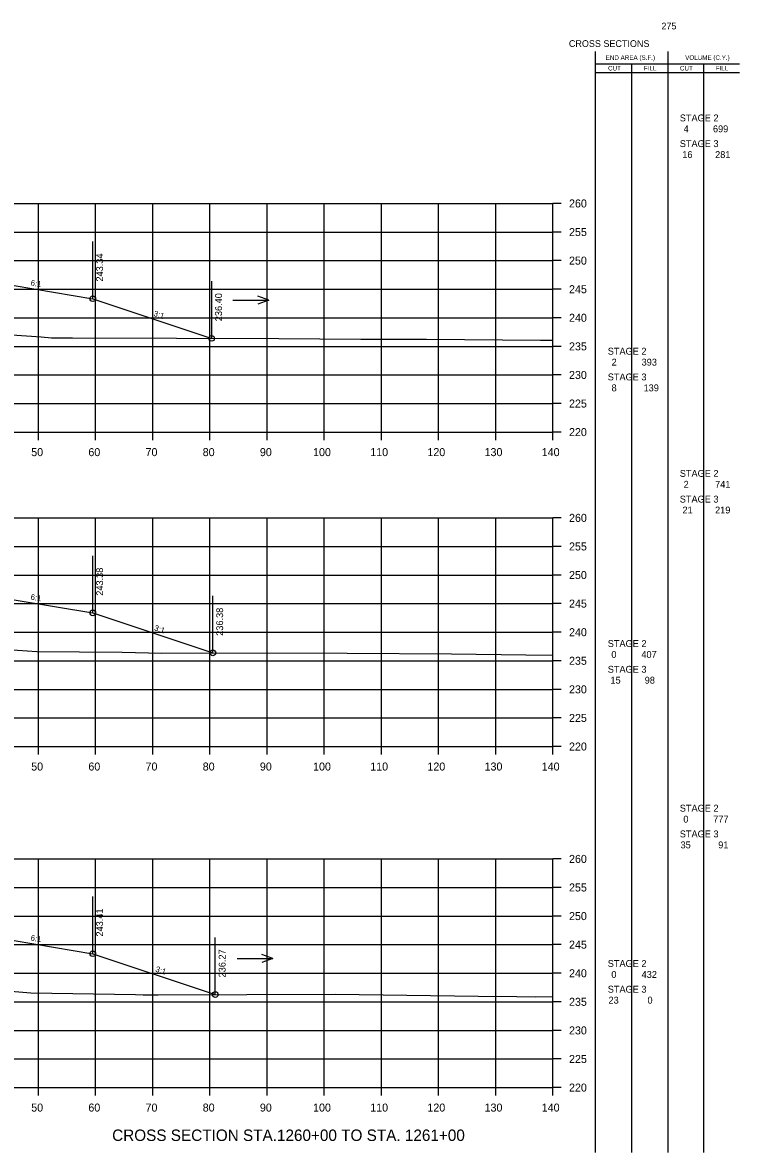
# Model space of a CAD drawing. Extents: x 1342547 to 1344156, y -1532351 to -1517216.
# Drawn here: x 1342750.1 to 1342875.5, y -1525733.7 to -1525536 of the extents above; entities that cross this region are included whole.
import ezdxf

# ---------------------------------------------------------------- set-up
doc = ezdxf.new("R2010")
doc.units = 0
for name, color, linetype in [('Level 2', 7, 'Continuous'), ('R_Axis', 7, 'Continuous'), ('R_Axis Annot', 7, 'Continuous'), ('R_Border Notes', 7, 'Continuous'), ('R_Draft', 7, 'Continuous'), ('R_Exist Surface', 7, 'Continuous'), ('R_Fin Surface', 7, 'Continuous'), ('R_Grid', 7, 'Continuous'), ('R_No Plot', 7, 'Continuous'), ('R_Water', 7, 'Continuous'), ('R_Xsect Elev', 7, 'Continuous'), ('R_Xsect Slope', 7, 'Continuous')]:
    doc.layers.add(name, color=color, linetype=linetype)

msp = doc.modelspace()

# ---------------------------------------------------------------- linework, layer by layer
at = {"layer": 'Level 2'}
for p, q in [((1342850.33, -1525733.67), (1342850.32, -1525541.07)), ((1342862.99, -1525733.67), (1342862.99, -1525541.07)), ((1342850.32, -1525543.23), (1342863.59, -1525543.23)), ((1342856.66, -1525733.67), (1342856.66, -1525543.23)), ((1342863.59, -1525543.23), (1342875.48, -1525543.23)), ((1342869.23, -1525733.67), (1342869.23, -1525543.23)), ((1342850.32, -1525544.79), (1342863.59, -1525544.79)), ((1342863.59, -1525544.79), (1342875.48, -1525544.79))]:
    msp.add_line(p, q, dxfattribs=at)
at = {"layer": 'R_Axis'}
for p, q in [((1342842.87, -1525607.67), (1342842.87, -1525567.67)), ((1342844.27, -1525567.67), (1342842.87, -1525567.67)), ((1342844.27, -1525572.67), (1342842.87, -1525572.67)), ((1342844.27, -1525577.67), (1342842.87, -1525577.67)), ((1342844.27, -1525582.67), (1342842.87, -1525582.67)), ((1342844.27, -1525587.67), (1342842.87, -1525587.67)), ((1342844.27, -1525592.67), (1342842.87, -1525592.67)), ((1342844.27, -1525597.67), (1342842.87, -1525597.67)), ((1342844.27, -1525602.67), (1342842.87, -1525602.67)), ((1342562.87, -1525607.67), (1342842.87, -1525607.67)), ((1342752.87, -1525609.07), (1342752.87, -1525607.67)), ((1342762.87, -1525609.07), (1342762.87, -1525607.67)), ((1342772.87, -1525609.07), (1342772.87, -1525607.67)), ((1342782.87, -1525609.07), (1342782.87, -1525607.67)), ((1342792.87, -1525609.07), (1342792.87, -1525607.67)), ((1342802.87, -1525609.07), (1342802.87, -1525607.67)), ((1342812.87, -1525609.07), (1342812.87, -1525607.67)), ((1342822.87, -1525609.07), (1342822.87, -1525607.67)), ((1342832.87, -1525609.07), (1342832.87, -1525607.67)), ((1342842.87, -1525609.07), (1342842.87, -1525607.67)), ((1342844.27, -1525607.67), (1342842.87, -1525607.67)), ((1342842.87, -1525662.67), (1342842.87, -1525622.67)), ((1342844.27, -1525622.67), (1342842.87, -1525622.67)), ((1342844.27, -1525627.67), (1342842.87, -1525627.67)), ((1342844.27, -1525632.67), (1342842.87, -1525632.67)), ((1342844.27, -1525637.67), (1342842.87, -1525637.67)), ((1342844.27, -1525642.67), (1342842.87, -1525642.67)), ((1342844.27, -1525647.67), (1342842.87, -1525647.67)), ((1342844.27, -1525652.67), (1342842.87, -1525652.67)), ((1342844.27, -1525657.67), (1342842.87, -1525657.67)), ((1342562.87, -1525662.67), (1342842.87, -1525662.67)), ((1342752.87, -1525664.07), (1342752.87, -1525662.67)), ((1342762.87, -1525664.07), (1342762.87, -1525662.67)), ((1342772.87, -1525664.07), (1342772.87, -1525662.67)), ((1342782.87, -1525664.07), (1342782.87, -1525662.67)), ((1342792.87, -1525664.07), (1342792.87, -1525662.67)), ((1342802.87, -1525664.07), (1342802.87, -1525662.67)), ((1342812.87, -1525664.07), (1342812.87, -1525662.67)), ((1342822.87, -1525664.07), (1342822.87, -1525662.67)), ((1342832.87, -1525664.07), (1342832.87, -1525662.67)), ((1342842.87, -1525664.07), (1342842.87, -1525662.67)), ((1342844.27, -1525662.67), (1342842.87, -1525662.67)), ((1342842.87, -1525722.33), (1342842.87, -1525682.33)), ((1342844.27, -1525682.33), (1342842.87, -1525682.33)), ((1342844.27, -1525687.33), (1342842.87, -1525687.33)), ((1342844.27, -1525692.33), (1342842.87, -1525692.33)), ((1342844.27, -1525697.33), (1342842.87, -1525697.33)), ((1342844.27, -1525702.33), (1342842.87, -1525702.33)), ((1342844.27, -1525707.33), (1342842.87, -1525707.33)), ((1342844.27, -1525712.33), (1342842.87, -1525712.33)), ((1342844.27, -1525717.33), (1342842.87, -1525717.33)), ((1342562.87, -1525722.33), (1342842.87, -1525722.33)), ((1342752.87, -1525723.73), (1342752.87, -1525722.33)), ((1342762.87, -1525723.73), (1342762.87, -1525722.33)), ((1342772.87, -1525723.73), (1342772.87, -1525722.33)), ((1342782.87, -1525723.73), (1342782.87, -1525722.33)), ((1342792.87, -1525723.73), (1342792.87, -1525722.33)), ((1342802.87, -1525723.73), (1342802.87, -1525722.33)), ((1342812.87, -1525723.73), (1342812.87, -1525722.33)), ((1342822.87, -1525723.73), (1342822.87, -1525722.33)), ((1342832.87, -1525723.73), (1342832.87, -1525722.33)), ((1342842.87, -1525723.73), (1342842.87, -1525722.33)), ((1342844.27, -1525722.33), (1342842.87, -1525722.33))]:
    msp.add_line(p, q, dxfattribs=at)
at = {"layer": 'R_Exist Surface'}
for points in [[(1342748.24, -1525590.68), (1342753.37, -1525591.03), (1342755.14, -1525591.15), (1342758.85, -1525591.18), (1342777.02, -1525591.26), (1342794.91, -1525591.28), (1342809.27, -1525591.39), (1342820.77, -1525591.41), (1342840.69, -1525591.59), (1342842.87, -1525591.6)], [(1342747.49, -1525645.7), (1342752.56, -1525646.04), (1342767.49, -1525646.19), (1342774.44, -1525646.31), (1342781.41, -1525646.29), (1342806.88, -1525646.32), (1342825.14, -1525646.48), (1342838.14, -1525646.65), (1342842.87, -1525646.66)], [(1342747.35, -1525705.43), (1342751.51, -1525705.74), (1342769.82, -1525706.06), (1342771.18, -1525706.08), (1342771.89, -1525706.09), (1342773.83, -1525706.09), (1342804.84, -1525705.99), (1342829.81, -1525706.34), (1342836.53, -1525706.42), (1342839.77, -1525706.43), (1342842.87, -1525706.38)]]:
    msp.add_lwpolyline(points, dxfattribs=at)
at = {"layer": 'R_Fin Surface'}
for points in [[(1342612.36, -1525593.42), (1342614.23, -1525594.04), (1342643.37, -1525584.33), (1342657.09, -1525582.04), (1342665.37, -1525580.66), (1342671.37, -1525580.42), (1342673.37, -1525580.38), (1342702.87, -1525579.79), (1342732.37, -1525580.38), (1342734.37, -1525580.42), (1342740.37, -1525580.66), (1342748.64, -1525582.04), (1342762.37, -1525584.33), (1342783.17, -1525591.27)], [(1342608.75, -1525647.55), (1342613.68, -1525649.19), (1342643.37, -1525639.29), (1342657.09, -1525637.01), (1342665.37, -1525635.63), (1342671.37, -1525635.39), (1342673.37, -1525635.35), (1342702.87, -1525634.76), (1342732.37, -1525635.35), (1342734.37, -1525635.39), (1342740.37, -1525635.63), (1342748.64, -1525637.01), (1342762.37, -1525639.29), (1342783.37, -1525646.3)], [(1342671.37, -1525695.01), (1342702.87, -1525694.38), (1342732.37, -1525694.97), (1342734.37, -1525695.01), (1342740.37, -1525695.25), (1342748.64, -1525696.63), (1342762.37, -1525698.91), (1342783.8, -1525706.06)]]:
    msp.add_lwpolyline(points, dxfattribs=at)
at = {"layer": 'R_Grid'}
for p, q in [((1342562.87, -1525567.67), (1342842.87, -1525567.67)), ((1342752.87, -1525607.67), (1342752.87, -1525567.67)), ((1342762.87, -1525607.67), (1342762.87, -1525567.67)), ((1342772.87, -1525607.67), (1342772.87, -1525567.67)), ((1342782.87, -1525607.67), (1342782.87, -1525567.67)), ((1342792.87, -1525607.67), (1342792.87, -1525567.67)), ((1342802.87, -1525607.67), (1342802.87, -1525567.67)), ((1342812.87, -1525607.67), (1342812.87, -1525567.67)), ((1342822.87, -1525607.67), (1342822.87, -1525567.67)), ((1342832.87, -1525607.67), (1342832.87, -1525567.67)), ((1342842.87, -1525607.67), (1342842.87, -1525567.67)), ((1342562.87, -1525572.67), (1342842.87, -1525572.67)), ((1342562.87, -1525577.67), (1342842.87, -1525577.67)), ((1342562.87, -1525582.67), (1342842.87, -1525582.67)), ((1342562.87, -1525587.67), (1342842.87, -1525587.67)), ((1342562.87, -1525592.67), (1342842.87, -1525592.67)), ((1342562.87, -1525597.67), (1342842.87, -1525597.67)), ((1342562.87, -1525602.67), (1342842.87, -1525602.67)), ((1342562.87, -1525607.67), (1342842.87, -1525607.67)), ((1342562.87, -1525622.67), (1342842.87, -1525622.67)), ((1342752.87, -1525662.67), (1342752.87, -1525622.67)), ((1342762.87, -1525662.67), (1342762.87, -1525622.67)), ((1342772.87, -1525662.67), (1342772.87, -1525622.67)), ((1342782.87, -1525662.67), (1342782.87, -1525622.67)), ((1342792.87, -1525662.67), (1342792.87, -1525622.67)), ((1342802.87, -1525662.67), (1342802.87, -1525622.67)), ((1342812.87, -1525662.67), (1342812.87, -1525622.67)), ((1342822.87, -1525662.67), (1342822.87, -1525622.67)), ((1342832.87, -1525662.67), (1342832.87, -1525622.67)), ((1342842.87, -1525662.67), (1342842.87, -1525622.67)), ((1342562.87, -1525627.67), (1342842.87, -1525627.67)), ((1342562.87, -1525632.67), (1342842.87, -1525632.67)), ((1342562.87, -1525637.67), (1342842.87, -1525637.67)), ((1342562.87, -1525642.67), (1342842.87, -1525642.67)), ((1342562.87, -1525647.67), (1342842.87, -1525647.67)), ((1342562.87, -1525652.67), (1342842.87, -1525652.67)), ((1342562.87, -1525657.67), (1342842.87, -1525657.67)), ((1342562.87, -1525662.67), (1342842.87, -1525662.67)), ((1342562.87, -1525682.33), (1342842.87, -1525682.33)), ((1342752.87, -1525722.33), (1342752.87, -1525682.33)), ((1342762.87, -1525722.33), (1342762.87, -1525682.33)), ((1342772.87, -1525722.33), (1342772.87, -1525682.33)), ((1342782.87, -1525722.33), (1342782.87, -1525682.33)), ((1342792.87, -1525722.33), (1342792.87, -1525682.33)), ((1342802.87, -1525722.33), (1342802.87, -1525682.33)), ((1342812.87, -1525722.33), (1342812.87, -1525682.33)), ((1342822.87, -1525722.33), (1342822.87, -1525682.33)), ((1342832.87, -1525722.33), (1342832.87, -1525682.33)), ((1342842.87, -1525722.33), (1342842.87, -1525682.33)), ((1342562.87, -1525687.33), (1342842.87, -1525687.33)), ((1342562.87, -1525692.33), (1342842.87, -1525692.33)), ((1342562.87, -1525697.33), (1342842.87, -1525697.33)), ((1342562.87, -1525702.33), (1342842.87, -1525702.33)), ((1342562.87, -1525707.33), (1342842.87, -1525707.33)), ((1342562.87, -1525712.33), (1342842.87, -1525712.33)), ((1342562.87, -1525717.33), (1342842.87, -1525717.33)), ((1342562.87, -1525722.33), (1342842.87, -1525722.33))]:
    msp.add_line(p, q, dxfattribs=at)
at = {"layer": 'R_No Plot'}
for centre in [(1342762.37, -1525584.33), (1342783.17, -1525591.27), (1342762.37, -1525639.29), (1342783.37, -1525646.3), (1342762.37, -1525698.91), (1342783.8, -1525706.06)]:
    msp.add_circle(centre, 0.5, dxfattribs=at)
at = {"layer": 'R_Water'}
for p, q in [((1342786.89, -1525584.61), (1342793.17, -1525584.61)), ((1342793.17, -1525584.61), (1342791.25, -1525583.91)), ((1342793.17, -1525584.61), (1342791.25, -1525585.31)), ((1342793.89, -1525699.78), (1342791.97, -1525699.08)), ((1342787.6, -1525699.78), (1342793.89, -1525699.78)), ((1342793.89, -1525699.78), (1342791.97, -1525700.48))]:
    msp.add_line(p, q, dxfattribs=at)
at = {"layer": 'R_Xsect Elev'}
for p, q in [((1342762.37, -1525584.33), (1342762.37, -1525574.33)), ((1342783.17, -1525591.27), (1342783.17, -1525581.27)), ((1342762.37, -1525639.29), (1342762.37, -1525629.29)), ((1342783.37, -1525646.3), (1342783.37, -1525636.3)), ((1342762.37, -1525698.91), (1342762.37, -1525688.91)), ((1342783.8, -1525706.06), (1342783.8, -1525696.06))]:
    msp.add_line(p, q, dxfattribs=at)

# ---------------------------------------------------------------- texts
at = {"layer": 'Level 2'}
for s, height, p in [('END AREA (S.F.)', 0.7937, (1342852.08, -1525542.55)), ('VOLUME (C.Y.)', 0.7937, (1342865.99, -1525542.55)), ('CUT', 0.794, (1342852.5, -1525544.41)), ('FILL', 0.794, (1342858.76, -1525544.41)), ('CUT', 0.794, (1342865.07, -1525544.41)), ('FILL', 0.794, (1342871.33, -1525544.41)), (' STAGE 2 ', 1.2, (1342864.6, -1525553.31)), ('4', 1.2, (1342865.72, -1525555.22)), ('699', 1.2, (1342870.85, -1525555.22)), (' STAGE 3 ', 1.2, (1342864.6, -1525557.81)), ('16', 1.2, (1342865.49, -1525559.72)), ('281', 1.2, (1342871.23, -1525559.72)), (' STAGE 2 ', 1.2, (1342852, -1525594.12)), ('2', 1.2, (1342853.12, -1525596.03)), ('393', 1.2, (1342858.37, -1525596.03)), (' STAGE 3 ', 1.2, (1342852, -1525598.62)), ('8', 1.2, (1342853.12, -1525600.53)), ('139', 1.2, (1342858.71, -1525600.53)), (' STAGE 2 ', 1.2, (1342864.6, -1525615.49)), ('2', 1.2, (1342865.72, -1525617.4)), ('741', 1.2, (1342871.23, -1525617.4)), (' STAGE 3 ', 1.2, (1342864.6, -1525619.99)), ('21', 1.2, (1342865.52, -1525621.9)), ('219', 1.2, (1342871.22, -1525621.9)), (' STAGE 2 ', 1.2, (1342852, -1525645.26)), ('0', 1.2, (1342853.07, -1525647.17)), ('407', 1.2, (1342858.33, -1525647.17)), (' STAGE 3 ', 1.2, (1342852, -1525649.76)), ('15', 1.2, (1342852.92, -1525651.67)), ('98', 1.2, (1342858.91, -1525651.67)), (' STAGE 2 ', 1.2, (1342864.6, -1525674.06)), ('0', 1.2, (1342865.67, -1525675.98)), ('777', 1.2, (1342870.89, -1525675.98)), (' STAGE 3 ', 1.2, (1342864.6, -1525678.56)), ('35', 1.2, (1342865.18, -1525680.48)), ('91', 1.2, (1342871.77, -1525680.48)), (' STAGE 2 ', 1.2, (1342852, -1525701.23)), ('0', 1.2, (1342853.07, -1525703.14)), ('432', 1.2, (1342858.37, -1525703.14)), (' STAGE 3 ', 1.2, (1342852, -1525705.73)), ('23', 1.2, (1342852.58, -1525707.64)), ('0', 1.2, (1342859.4, -1525707.64))]:
    msp.add_text(s, height=height, dxfattribs=at).set_placement(p)
at = {"layer": 'R_Axis Annot'}
for s, p in [('260', (1342845.67, -1525568.37)), ('255', (1342845.67, -1525573.37)), ('250', (1342845.67, -1525578.37)), ('245', (1342845.67, -1525583.37)), ('240', (1342845.67, -1525588.37)), ('235', (1342845.67, -1525593.37)), ('230', (1342845.67, -1525598.37)), ('225', (1342845.67, -1525603.37)), ('220', (1342845.67, -1525608.37)), ('50', (1342751.6, -1525611.87)), ('60', (1342761.6, -1525611.87)), ('70', (1342771.6, -1525611.87)), ('80', (1342781.6, -1525611.87)), ('90', (1342791.6, -1525611.87)), ('100', (1342800.9, -1525611.87)), ('110', (1342810.9, -1525611.87)), ('120', (1342820.9, -1525611.87)), ('130', (1342830.9, -1525611.87)), ('140', (1342840.9, -1525611.87)), ('260', (1342845.67, -1525623.37)), ('255', (1342845.67, -1525628.37)), ('250', (1342845.67, -1525633.37)), ('245', (1342845.67, -1525638.37)), ('240', (1342845.67, -1525643.37)), ('235', (1342845.67, -1525648.37)), ('230', (1342845.67, -1525653.37)), ('225', (1342845.67, -1525658.37)), ('220', (1342845.67, -1525663.37)), ('50', (1342751.6, -1525666.87)), ('60', (1342761.6, -1525666.87)), ('70', (1342771.6, -1525666.87)), ('80', (1342781.6, -1525666.87)), ('90', (1342791.6, -1525666.87)), ('100', (1342800.9, -1525666.87)), ('110', (1342810.9, -1525666.87)), ('120', (1342820.9, -1525666.87)), ('130', (1342830.9, -1525666.87)), ('140', (1342840.9, -1525666.87)), ('260', (1342845.67, -1525683.03)), ('255', (1342845.67, -1525688.03)), ('250', (1342845.67, -1525693.03)), ('245', (1342845.67, -1525698.03)), ('240', (1342845.67, -1525703.03)), ('235', (1342845.67, -1525708.03)), ('230', (1342845.67, -1525713.03)), ('225', (1342845.67, -1525718.03)), ('220', (1342845.67, -1525723.03)), ('50', (1342751.6, -1525726.53)), ('60', (1342761.6, -1525726.53)), ('70', (1342771.6, -1525726.53)), ('80', (1342781.6, -1525726.53)), ('90', (1342791.6, -1525726.53)), ('100', (1342800.9, -1525726.53)), ('110', (1342810.9, -1525726.53)), ('120', (1342820.9, -1525726.53)), ('130', (1342830.9, -1525726.53)), ('140', (1342840.9, -1525726.53))]:
    msp.add_text(s, height=1.4, dxfattribs=at).set_placement(p)
at = {"layer": 'R_Border Notes'}
for s, height, p in [('275', 1.178, (1342861.83, -1525537.23)), ('CROSS SECTIONS', 1.1775, (1342845.65, -1525540.29))]:
    msp.add_text(s, height=height, dxfattribs=at).set_placement(p)
at = {"layer": 'R_Draft'}
msp.add_text('CROSS SECTION STA.1260+00 TO STA. 1261+00', height=2, dxfattribs=at).set_placement((1342765.76, -1525731.67))
at = {"layer": 'R_Xsect Elev'}
for s, p in [('243.34', (1342764.17, -1525581.33)), ('236.40', (1342784.97, -1525588.27)), ('243.38', (1342764.17, -1525636.29)), ('236.38', (1342785.17, -1525643.3)), ('243.41', (1342764.17, -1525695.91)), ('236.27', (1342785.6, -1525703.06))]:
    msp.add_text(s, height=1.2, rotation=90, dxfattribs=at).set_placement(p)
at = {"layer": 'R_Xsect Slope'}
for s, rotation, p in [('6:1', 350.5377, (1342751.45, -1525582)), ('3:1', 341.5651, (1342772.93, -1525587.32)), ('6:1', 350.5377, (1342751.45, -1525636.97)), ('3:1', 341.5651, (1342773.03, -1525642.32)), ('6:1', 350.5377, (1342751.45, -1525696.59)), ('3:1', 341.5651, (1342773.24, -1525702.01))]:
    msp.add_text(s, height=1, rotation=rotation, dxfattribs=at).set_placement(p)

doc.saveas('drawing.dxf')
